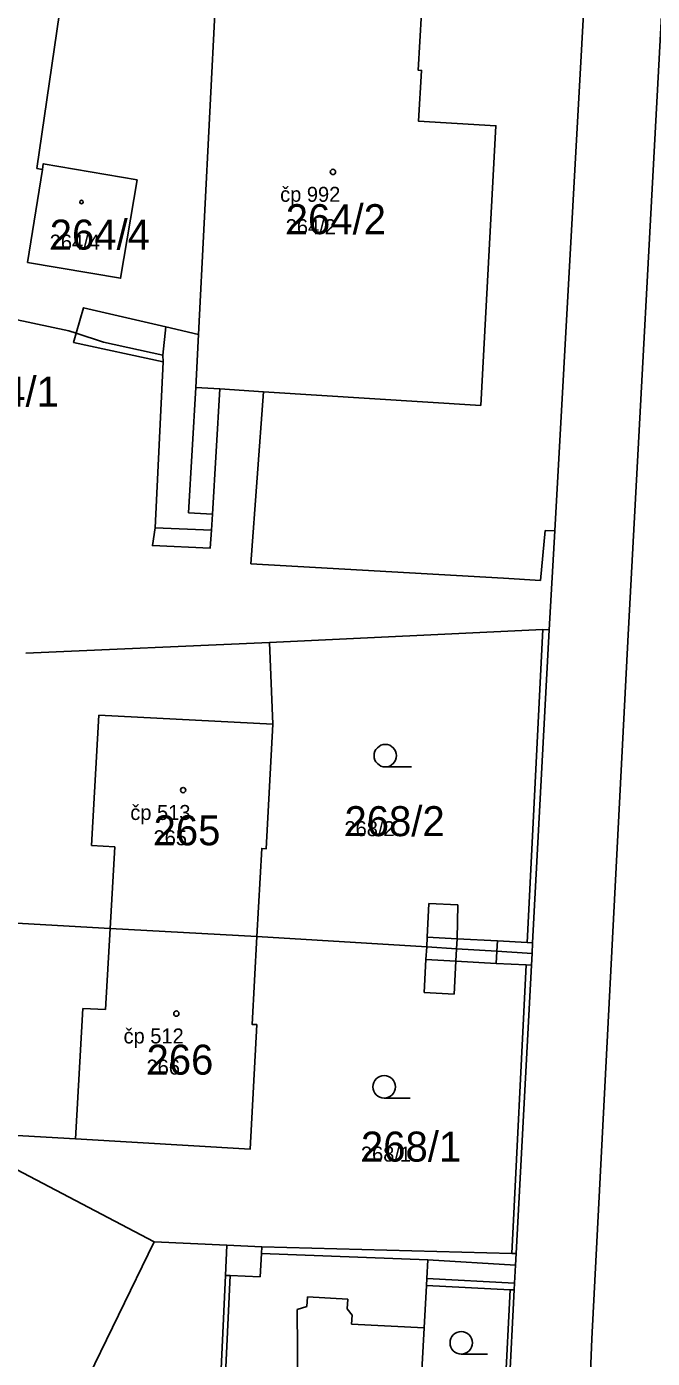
# Model space of a CAD drawing. Extents: x -763628 to -761565, y -976033 to -973833.
# Drawn here: x -762354.5 to -762312.8, y -974691 to -974602.2 of the extents above; entities that cross this region are included whole.
import ezdxf

# ---------------------------------------------------------------- set-up
doc = ezdxf.new("R2010")
doc.units = 0
for name, color, linetype in [('KN_cisla parcel 1000', 7, 'Continuous'), ('KN_cisla parcel 500', 7, 'Continuous'), ('KN_cisla popisna 500', 7, 'Continuous'), ('KN_hranice parcel', 7, 'Continuous'), ('KN_vnitrni kresba parcel', 7, 'Continuous'), ('KN_znacky budov', 7, 'Continuous'), ('KN_znacky kultur', 7, 'Continuous')]:
    doc.layers.add(name, color=color, linetype=linetype)

msp = doc.modelspace()

# ---------------------------------------------------------------- linework, layer by layer
at = {"layer": 'KN_hranice parcel'}
for p, q in [((-762354.58, -974643.95), (-762338.31, -974643.23)), ((-762346, -974683.22), (-762360.46, -974675.65)), ((-762346, -974683.22), (-762357.14, -974706.08)), ((-762341.15, -974683.44), (-762346, -974683.22)), ((-762322.81, -974702.52), (-762321.98, -974686.43))]:
    msp.add_line(p, q, dxfattribs=at)
for points in [[(-762319.64, -974642.39), (-762319.28, -974635.8), (-762316.87, -974592.46)], [(-762324.2, -974627.44), (-762338.71, -974626.51), (-762341.63, -974626.32), (-762342.11, -974634.68), (-762342.19, -974635.75), (-762342.28, -974636.95), (-762346.13, -974636.78), (-762345.95, -974635.59), (-762345.4, -974624.52), (-762351.39, -974623.22), (-762351.21, -974622.61), (-762350.73, -974620.91), (-762345.24, -974622.18), (-762343.05, -974622.69), (-762341.91, -974600.41), (-762341.64, -974595.74), (-762329.18, -974596.49), (-762329.32, -974601.17), (-762328.16, -974601.24), (-762328.39, -974605.06), (-762328.16, -974605.07), (-762328.37, -974608.45), (-762323.2, -974608.77), (-762324.2, -974627.44)], [(-762354.46, -974617.88), (-762353.47, -974611.68), (-762353.41, -974611.3), (-762347.15, -974612.38), (-762348.25, -974618.94), (-762354.46, -974617.88)], [(-762338.31, -974643.23), (-762320.07, -974642.38), (-762319.64, -974642.39)], [(-762319.64, -974642.39), (-762320.75, -974663.28), (-762320.79, -974663.99)], [(-762339.15, -974662.85), (-762338.83, -974656.98), (-762338.53, -974657), (-762338.08, -974648.68), (-762338.31, -974643.23)], [(-762355.58, -974661.94), (-762356.36, -974676.06), (-762351.25, -974676.36), (-762339.61, -974677.05), (-762339.16, -974668.73), (-762339.47, -974668.72), (-762339.15, -974662.85)], [(-762355.58, -974661.94), (-762348.95, -974662.31), (-762339.15, -974662.85)], [(-762320.79, -974663.99), (-762323.14, -974663.84), (-762325.83, -974663.67), (-762327.82, -974663.55), (-762339.15, -974662.85)], [(-762320.79, -974663.99), (-762320.83, -974664.77), (-762321.85, -974684.01)], [(-762341.15, -974683.44), (-762341.24, -974685.47), (-762342.13, -974704.64), (-762341.82, -974704.66), (-762341.6, -974699.84), (-762339.61, -974699.89), (-762337.53, -974700.02), (-762337.55, -974700.32), (-762334.82, -974700.53)], [(-762321.85, -974684.01), (-762322.14, -974684), (-762338.83, -974683.55), (-762341.15, -974683.44)], [(-762321.98, -974686.43), (-762321.96, -974685.98), (-762321.9, -974684.78), (-762321.85, -974684.01)], [(-762329.23, -974701.03), (-762328.09, -974700.04), (-762328, -974698.46), (-762328.47, -974697.93), (-762327.98, -974688.97), (-762327.83, -974686.13), (-762322.26, -974686.42), (-762321.98, -974686.43)]]:
    msp.add_lwpolyline(points, dxfattribs=at)
at = {"layer": 'KN_vnitrni kresba parcel'}
for p, q in [((-762309.95, -974560.2), (-762314.37, -974642.74)), ((-762353.83, -974611.61), (-762350.77, -974590.44)), ((-762353.47, -974611.68), (-762353.83, -974611.61)), ((-762360.24, -974620.63), (-762351.71, -974622.45)), ((-762345.43, -974624.07), (-762345.24, -974622.18)), ((-762351.21, -974622.61), (-762351.71, -974622.45)), ((-762351.21, -974622.61), (-762349.4, -974623.21)), ((-762349.4, -974623.21), (-762345.43, -974624.07)), ((-762343.23, -974626.22), (-762343.05, -974622.69)), ((-762345.43, -974624.07), (-762345.4, -974624.52)), ((-762343.71, -974634.58), (-762343.23, -974626.22)), ((-762343.23, -974626.22), (-762341.63, -974626.32)), ((-762338.71, -974626.51), (-762339.56, -974638)), ((-762342.11, -974634.68), (-762343.71, -974634.58)), ((-762345.95, -974635.59), (-762342.19, -974635.75)), ((-762320.22, -974639.1), (-762319.92, -974635.78)), ((-762319.92, -974635.78), (-762319.28, -974635.8)), ((-762339.56, -974638), (-762322.69, -974638.96)), ((-762322.69, -974638.96), (-762320.22, -974639.1)), ((-762321.11, -974663.26), (-762320.07, -974642.38)), ((-762314.37, -974642.74), (-762316.81, -974689.69)), ((-762350.18, -974656.79), (-762349.71, -974648.09)), ((-762349.71, -974648.09), (-762338.08, -974648.68)), ((-762348.63, -974656.88), (-762350.18, -974656.79)), ((-762348.95, -974662.31), (-762348.63, -974656.88)), ((-762327.79, -974662.9), (-762327.67, -974660.65)), ((-762327.67, -974660.65), (-762325.75, -974660.74)), ((-762325.75, -974660.74), (-762325.79, -974663.01)), ((-762349.25, -974667.73), (-762348.95, -974662.31)), ((-762327.79, -974662.9), (-762327.82, -974663.55)), ((-762325.79, -974663.01), (-762327.79, -974662.9)), ((-762325.83, -974663.67), (-762325.79, -974663.01)), ((-762323.1, -974663.15), (-762325.79, -974663.01)), ((-762323.14, -974663.84), (-762323.1, -974663.15)), ((-762321.11, -974663.26), (-762323.1, -974663.15)), ((-762327.87, -974664.4), (-762327.82, -974663.55)), ((-762325.87, -974664.5), (-762325.83, -974663.67)), ((-762323.18, -974664.65), (-762323.14, -974663.84)), ((-762320.75, -974663.28), (-762321.11, -974663.26)), ((-762327.98, -974666.59), (-762327.87, -974664.4)), ((-762325.87, -974664.5), (-762327.87, -974664.4)), ((-762325.87, -974664.5), (-762325.99, -974666.7)), ((-762323.18, -974664.65), (-762325.87, -974664.5)), ((-762321.18, -974664.75), (-762323.18, -974664.65)), ((-762322.14, -974684), (-762321.18, -974664.75)), ((-762320.83, -974664.77), (-762321.18, -974664.75)), ((-762325.99, -974666.7), (-762327.98, -974666.59)), ((-762351.25, -974676.36), (-762350.77, -974667.65)), ((-762350.77, -974667.65), (-762349.25, -974667.73)), ((-762338.85, -974684.01), (-762338.83, -974683.55)), ((-762338.85, -974684.01), (-762338.93, -974685.57)), ((-762327.74, -974684.43), (-762338.85, -974684.01)), ((-762327.81, -974685.68), (-762327.74, -974684.43)), ((-762327.74, -974684.43), (-762321.9, -974684.78)), ((-762340.94, -974685.48), (-762341.6, -974699.84)), ((-762341.24, -974685.47), (-762340.94, -974685.48)), ((-762338.93, -974685.57), (-762340.94, -974685.48)), ((-762327.83, -974686.13), (-762327.81, -974685.68)), ((-762321.96, -974685.98), (-762327.81, -974685.68)), ((-762335.81, -974687.54), (-762335.78, -974686.9)), ((-762335.78, -974686.9), (-762333.08, -974687.05)), ((-762333.08, -974687.05), (-762333.12, -974687.69)), ((-762323.06, -974702.45), (-762322.26, -974686.42)), ((-762336.47, -974687.74), (-762335.81, -974687.54)), ((-762336.42, -974693.74), (-762336.47, -974687.74)), ((-762333.12, -974687.69), (-762332.8, -974688.11)), ((-762332.8, -974688.11), (-762332.84, -974688.71)), ((-762332.84, -974688.71), (-762327.98, -974688.97)), ((-762316.81, -974689.69), (-762317.51, -974708.18))]:
    msp.add_line(p, q, dxfattribs=at)
at = {"layer": 'KN_znacky budov'}
for centre, radius in [((-762334.077, -974611.849), 0.175), ((-762350.855, -974613.859), 0.117), ((-762344.077, -974653.089), 0.175), ((-762344.527, -974667.999), 0.175)]:
    msp.add_circle(centre, radius, dxfattribs=at)
at = {"layer": 'KN_znacky kultur'}
for p, q in [((-762330.583, -974651.54), (-762328.833, -974651.54)), ((-762330.663, -974673.63), (-762328.913, -974673.63)), ((-762325.513, -974690.71), (-762323.763, -974690.71))]:
    msp.add_line(p, q, dxfattribs=at)
for centre in [(-762330.583, -974650.79), (-762330.663, -974672.88), (-762325.513, -974689.96)]:
    msp.add_circle(centre, 0.75, dxfattribs=at)

# ---------------------------------------------------------------- texts
at = {"layer": 'KN_cisla parcel 1000'}
for s, p in [('264/2', (-762337.23, -974616)), ('264/4', (-762352.98, -974617.03)), ('264/1', (-762359.06, -974627.51)), ('268/2', (-762333.31, -974656.16)), ('265', (-762346.05, -974656.77)), ('266', (-762346.52, -974672.07)), ('268/1', (-762332.21, -974677.87))]:
    msp.add_text(s, height=2, dxfattribs=at).set_placement(p)
at = {"layer": 'KN_cisla parcel 500'}
for s, p in [('264/2', (-762337.23, -974616)), ('264/4', (-762352.98, -974617.03)), ('268/2', (-762333.31, -974656.16)), ('265', (-762346.05, -974656.77)), ('266', (-762346.52, -974672.07)), ('268/1', (-762332.21, -974677.87))]:
    msp.add_text(s, height=1, dxfattribs=at).set_placement(p)
at = {"layer": 'KN_cisla popisna 500'}
for s, p in [('čp 992', (-762337.601, -974613.841)), ('čp 513', (-762347.601, -974655.081)), ('čp 512', (-762348.051, -974669.991))]:
    msp.add_text(s, height=1, dxfattribs=at).set_placement(p)

doc.saveas('drawing.dxf')
